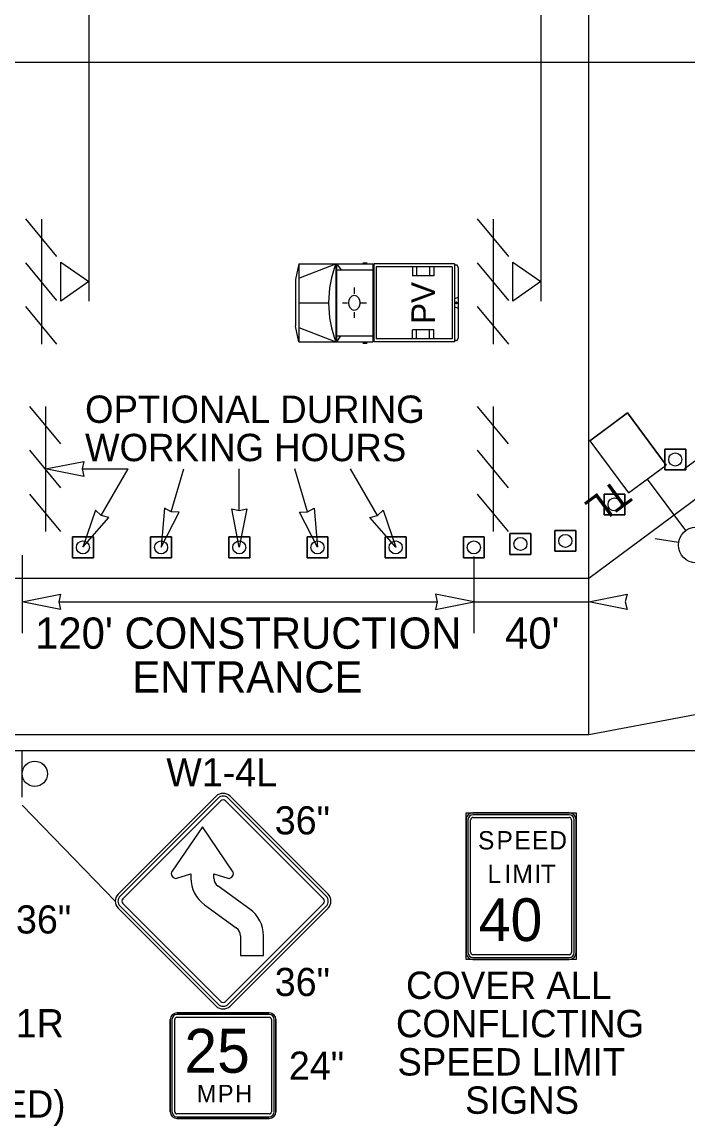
# Model space of a CAD drawing. Extents: x 99976 to 100136, y 99905 to 100011.
# Drawn here: x 100022.12 to 100023.823, y 99915.218 to 99918.043 of the extents above; entities that cross this region are included whole.
import ezdxf

# ---------------------------------------------------------------- set-up
doc = ezdxf.new("R2010")
doc.units = 0
for name, color, linetype in [('RD_ED_ShoulderPavedEdge', 7, 'Continuous'), ('RD_MK_LineEdgeWhite', 7, 'Continuous'), ('TR_SN_ConstructionSigns', 7, 'Continuous'), ('TR_WZ_BarricadeType3', 7, 'Continuous'), ('TR_WZ_PortableLightStandard', 7, 'Continuous'), ('TR_WZ_PortableSignMountBlk-Wht', 7, 'Continuous'), ('TR_WZ_ProtectiveVehicle', 7, 'Continuous'), ('TR_WZ_Sign', 7, 'Continuous'), ('TR_WZ_TrafficCone', 7, 'Continuous'), ('TR_WZ_WorkZoneDetails', 7, 'Continuous'), ('TR_WZ_WorkZoneTextCurrent', 7, 'Continuous')]:
    doc.layers.add(name, color=color, linetype=linetype)

msp = doc.modelspace()

# ---------------------------------------------------------------- linework, layer by layer
at = {"layer": 'RD_ED_ShoulderPavedEdge'}
for p, q in [((100035.6424, 99917.9393), (100020.3, 99917.9393)), ((100020.3, 99916.1793), (100035.6425, 99916.1793))]:
    msp.add_line(p, q, dxfattribs=at)
at = {"layer": 'RD_MK_LineEdgeWhite'}
for p, q in [((100024.8112, 99917.5393), (100023.5692, 99916.6193)), ((100023.5692, 99916.6193), (100020.3, 99916.6193)), ((100025.5008, 99916.5793), (100023.5692, 99916.2193)), ((100023.5692, 99916.2193), (100020.3, 99916.2193))]:
    msp.add_line(p, q, dxfattribs=at)
at = {"layer": 'TR_SN_ConstructionSigns'}
for p, q in [((100022.6162, 99916.0619), (100022.3656, 99915.8113)), ((100022.6212, 99916.0569), (100022.3706, 99915.8063)), ((100022.3776, 99915.7994), (100022.6282, 99916.05)), ((100022.6401, 99916.05), (100022.8907, 99915.7994)), ((100022.8976, 99915.8063), (100022.647, 99916.0569)), ((100022.9026, 99915.8113), (100022.652, 99916.0619)), ((100023.2732, 99916.0194), (100023.5193, 99916.0194)), ((100023.5193, 99916.0194), (100023.2732, 99916.0194)), ((100023.2556, 99915.662), (100023.2556, 99916.0019)), ((100023.2556, 99916.0019), (100023.2556, 99915.662)), ((100023.2605, 99916.0019), (100023.2605, 99915.662)), ((100023.2673, 99915.662), (100023.2673, 99916.0019)), ((100023.5193, 99916.0146), (100023.2732, 99916.0146)), ((100023.2732, 99916.0077), (100023.5193, 99916.0077)), ((100023.5251, 99916.0019), (100023.5251, 99915.662)), ((100023.532, 99915.662), (100023.532, 99916.0019)), ((100023.5369, 99916.0019), (100023.5369, 99915.662)), ((100023.5369, 99915.662), (100023.5369, 99916.0019)), ((100022.581, 99915.9833), (100022.5036, 99915.8704)), ((100022.6585, 99915.8704), (100022.581, 99915.9833)), ((100022.5156, 99915.852), (100022.5515, 99915.8634)), ((100022.5515, 99915.8634), (100022.5515, 99915.8525)), ((100022.6106, 99915.8525), (100022.6106, 99915.8634)), ((100022.6106, 99915.8634), (100022.6464, 99915.852)), ((100022.7025, 99915.7733), (100022.6211, 99915.8319)), ((100022.3656, 99915.7755), (100022.6162, 99915.5249)), ((100022.3706, 99915.7805), (100022.6212, 99915.5299)), ((100022.6282, 99915.5369), (100022.3776, 99915.7875)), ((100022.5865, 99915.784), (100022.6679, 99915.7254)), ((100022.8907, 99915.7875), (100022.6401, 99915.5369)), ((100022.647, 99915.5299), (100022.8976, 99915.7805)), ((100022.652, 99915.5249), (100022.9026, 99915.7755)), ((100022.6784, 99915.7048), (100022.6784, 99915.6542)), ((100022.7375, 99915.6542), (100022.7375, 99915.7048)), ((100022.6784, 99915.6542), (100022.7375, 99915.6542)), ((100023.5193, 99915.6562), (100023.2732, 99915.6562)), ((100023.2732, 99915.6493), (100023.5193, 99915.6493)), ((100023.5193, 99915.6444), (100023.2732, 99915.6444)), ((100023.2732, 99915.6444), (100023.5193, 99915.6444)), ((100022.4991, 99915.2544), (100022.4991, 99915.4907)), ((100022.4991, 99915.4907), (100022.4991, 99915.2544)), ((100022.4991, 99915.4907), (100022.4991, 99915.2544)), ((100022.5033, 99915.4907), (100022.5033, 99915.2544)), ((100022.5104, 99915.2544), (100022.5104, 99915.4907)), ((100022.516, 99915.5075), (100022.7522, 99915.5075)), ((100022.7522, 99915.5075), (100022.516, 99915.5075)), ((100022.7522, 99915.5075), (100022.516, 99915.5075)), ((100022.7522, 99915.5033), (100022.516, 99915.5033)), ((100022.516, 99915.4963), (100022.7522, 99915.4963)), ((100022.7579, 99915.4907), (100022.7579, 99915.2544)), ((100022.7649, 99915.2544), (100022.7649, 99915.4907)), ((100022.7691, 99915.4907), (100022.7691, 99915.2544)), ((100022.7691, 99915.2544), (100022.7691, 99915.4907)), ((100022.7691, 99915.2544), (100022.7691, 99915.4907)), ((100022.7522, 99915.2488), (100022.516, 99915.2488)), ((100022.516, 99915.2417), (100022.7522, 99915.2417)), ((100022.7522, 99915.2375), (100022.516, 99915.2375)), ((100022.516, 99915.2375), (100022.7522, 99915.2375)), ((100022.516, 99915.2375), (100022.7522, 99915.2375))]:
    msp.add_line(p, q, dxfattribs=at)
msp.add_lwpolyline([(100023.2556, 99916.0194), (100023.5369, 99916.0194), (100023.5369, 99915.6444), (100023.2556, 99915.6444)], close=True, dxfattribs=at)
for centre, radius, start, end in [((100022.6341, 99916.044), 0.0253, 45, 135), ((100022.6341, 99916.044), 0.0183, 45, 135), ((100022.6341, 99916.044), 0.00844, 45, 135), ((100023.2732, 99916.0019), 0.0176, 90, 180), ((100023.2732, 99916.0019), 0.0176, 90, 180), ((100023.5193, 99916.0019), 0.0176, 0, 90), ((100023.5193, 99916.0019), 0.0176, 0, 90), ((100023.2732, 99916.0019), 0.0127, 90, 180), ((100023.2732, 99916.0019), 0.00586, 90, 180), ((100023.5193, 99916.0019), 0.0127, 0, 90), ((100023.5193, 99916.0019), 0.00586, 360, 90), ((100022.5135, 99915.8637), 0.012, 146.3859, 280.0466), ((100022.6359, 99915.8525), 0.0844, 180, 234.206), ((100022.6359, 99915.8525), 0.0253, 180, 234.206), ((100022.6485, 99915.8637), 0.012, 259.9533, 33.6141), ((100022.3835, 99915.7934), 0.0253, 135, 225), ((100022.3835, 99915.7934), 0.0183, 135, 225), ((100022.3835, 99915.7934), 0.00844, 135, 225), ((100022.8847, 99915.7934), 0.00844, 315, 45), ((100022.8847, 99915.7934), 0.0183, 315, 45), ((100022.8847, 99915.7934), 0.0253, 315, 45), ((100022.6531, 99915.7048), 0.0844, 360, 54.2061), ((100022.6531, 99915.7048), 0.0253, 360, 54.2061), ((100023.2732, 99915.662), 0.0176, 180, 270), ((100023.2732, 99915.662), 0.0176, 180, 270), ((100023.2732, 99915.662), 0.0127, 180, 270), ((100023.2732, 99915.662), 0.00586, 180, 270), ((100023.5193, 99915.662), 0.0176, 270, 0), ((100023.5193, 99915.662), 0.0127, 270, 360), ((100023.5193, 99915.662), 0.00586, 270, 0), ((100023.5193, 99915.662), 0.0176, 270, 0), ((100022.6341, 99915.5428), 0.00844, 225, 315), ((100022.6341, 99915.5428), 0.0253, 225, 315), ((100022.6341, 99915.5428), 0.0183, 225, 315), ((100022.516, 99915.4907), 0.0169, 90, 180), ((100022.516, 99915.4907), 0.0169, 90, 180), ((100022.516, 99915.4907), 0.0169, 90, 180), ((100022.516, 99915.4907), 0.0127, 90, 180), ((100022.516, 99915.4907), 0.00562, 90, 180), ((100022.7522, 99915.4907), 0.0169, 0, 90), ((100022.7522, 99915.4907), 0.0169, 0, 90), ((100022.7522, 99915.4907), 0.0169, 0, 90), ((100022.7522, 99915.4907), 0.0127, 0, 90), ((100022.7522, 99915.4907), 0.00562, 0, 90), ((100022.516, 99915.2544), 0.0169, 180, 270), ((100022.516, 99915.2544), 0.0169, 180, 270), ((100022.516, 99915.2544), 0.0169, 180, 270), ((100022.516, 99915.2544), 0.0127, 180, 270), ((100022.516, 99915.2544), 0.00562, 180, 270), ((100022.7522, 99915.2544), 0.0169, 270, 0), ((100022.7522, 99915.2544), 0.0169, 270, 0), ((100022.7522, 99915.2544), 0.0127, 270, 0), ((100022.7522, 99915.2544), 0.00562, 270, 0), ((100022.7522, 99915.2544), 0.0169, 270, 0)]:
    msp.add_arc(centre, radius, start, end, dxfattribs=at)
at = {"layer": 'TR_WZ_BarricadeType3'}
for p, q in [((100022.2092, 99917.4429), (100022.1292, 99917.5393)), ((100022.1692, 99917.5389), (100022.1692, 99917.2189)), ((100023.3648, 99917.4429), (100023.2848, 99917.5393)), ((100023.3248, 99917.5389), (100023.3248, 99917.2189)), ((100022.2092, 99917.3307), (100022.1292, 99917.4271)), ((100023.3648, 99917.3307), (100023.2848, 99917.4271)), ((100022.2092, 99917.2184), (100022.1292, 99917.3149)), ((100023.3648, 99917.2184), (100023.2848, 99917.3149)), ((100022.2192, 99916.9637), (100022.1399, 99917.0593)), ((100022.1796, 99917.0593), (100022.1796, 99916.7393)), ((100023.3645, 99916.9637), (100023.2852, 99917.0593)), ((100023.3248, 99917.0593), (100023.3248, 99916.7393)), ((100022.2192, 99916.8515), (100022.1399, 99916.9471)), ((100023.3645, 99916.8515), (100023.2852, 99916.9471)), ((100022.2192, 99916.7393), (100022.1399, 99916.8349)), ((100023.3645, 99916.7393), (100023.2852, 99916.8349))]:
    msp.add_line(p, q, dxfattribs=at)
at = {"layer": 'TR_WZ_PortableLightStandard'}
for p, q in [((100023.5722, 99916.9712), (100023.6686, 99917.0426)), ((100023.6686, 99917.0426), (100023.7674, 99916.9093)), ((100023.7674, 99916.9093), (100023.6686, 99917.0426)), ((100023.5722, 99916.9712), (100023.671, 99916.8379)), ((100023.5722, 99916.9712), (100023.671, 99916.8379)), ((100023.671, 99916.8379), (100023.7674, 99916.9093)), ((100023.7192, 99916.8736), (100023.817, 99916.7415)), ((100023.799, 99916.7114), (100023.7389, 99916.7204))]:
    msp.add_line(p, q, dxfattribs=at)
for points in [[(100023.6686, 99917.0426), (100023.6204, 99917.0069), (100023.5722, 99916.9712)], [(100023.671, 99916.8379), (100023.7192, 99916.8736), (100023.7674, 99916.9093)]]:
    msp.add_lwpolyline(points, dxfattribs=at)
msp.add_circle((100023.8443, 99916.7047), 0.0457, dxfattribs=at)
msp.add_circle((100023.8443, 99916.7047), 0.0457, dxfattribs=at)
at = {"layer": 'TR_WZ_PortableSignMountBlk-Wht'}
for p, q in [((100022.291, 99917.4289), (100022.291, 99917.3289)), ((100023.4466, 99917.4289), (100023.4466, 99917.3289))]:
    msp.add_line(p, q, dxfattribs=at)
for points in [[(100022.291, 99917.379), (100022.2192, 99917.3289), (100022.2192, 99917.4289)], [(100023.4466, 99917.379), (100023.3748, 99917.3289), (100023.3748, 99917.4289)]]:
    msp.add_lwpolyline(points, close=True, dxfattribs=at)
at = {"layer": 'TR_WZ_ProtectiveVehicle'}
for p, q in [((100022.8282, 99917.4244), (100022.8189, 99917.3841)), ((100022.8282, 99917.4244), (100022.8282, 99917.2244)), ((100022.8282, 99917.4244), (100023.0171, 99917.4244)), ((100022.8282, 99917.3878), (100022.9226, 99917.4244)), ((100022.9226, 99917.4244), (100022.9226, 99917.2244)), ((100022.9244, 99917.4244), (100022.9244, 99917.2244)), ((100022.9244, 99917.4244), (100022.9364, 99917.4089)), ((100022.9244, 99917.4089), (100023.0171, 99917.4089)), ((100022.9913, 99917.4272), (100023.0027, 99917.4272)), ((100023.0171, 99917.4244), (100023.0171, 99917.2244)), ((100023.2256, 99917.4244), (100023.0198, 99917.4244)), ((100023.0198, 99917.4244), (100023.0198, 99917.2244)), ((100023.2197, 99917.4164), (100023.0257, 99917.4164)), ((100023.0257, 99917.4164), (100023.0257, 99917.2324)), ((100023.1184, 99917.4164), (100023.1184, 99917.3934)), ((100023.1284, 99917.4164), (100023.1284, 99917.3934)), ((100023.1624, 99917.4164), (100023.1624, 99917.3934)), ((100023.1734, 99917.4164), (100023.1734, 99917.3934)), ((100023.2197, 99917.4164), (100023.2197, 99917.2324)), ((100023.2256, 99917.4244), (100023.2256, 99917.2244)), ((100023.2307, 99917.4211), (100023.2263, 99917.4211)), ((100023.2263, 99917.4211), (100023.2263, 99917.2277)), ((100023.2352, 99917.415), (100023.2352, 99917.2338)), ((100022.8189, 99917.3841), (100022.8189, 99917.2648)), ((100023.1734, 99917.3934), (100023.1184, 99917.3934)), ((100022.9697, 99917.3641), (100022.9697, 99917.3479)), ((100022.8282, 99917.3244), (100022.9041, 99917.3244)), ((100022.9395, 99917.3246), (100022.9521, 99917.3245)), ((100022.9838, 99917.3241), (100022.9838, 99917.3241)), ((100023.0005, 99917.3237), (100022.9857, 99917.324)), ((100023.2352, 99917.3385), (100023.2263, 99917.3348)), ((100023.2328, 99917.3244), (100023.2287, 99917.3244)), ((100023.2307, 99917.3272), (100023.2307, 99917.3216)), ((100022.9704, 99917.286), (100022.9701, 99917.301)), ((100023.2352, 99917.3103), (100023.2263, 99917.3141)), ((100022.8282, 99917.2244), (100022.8189, 99917.2648)), ((100022.8282, 99917.261), (100022.9226, 99917.2244)), ((100022.9244, 99917.2399), (100023.0171, 99917.2399)), ((100022.9343, 99917.2399), (100022.9244, 99917.2244)), ((100023.2197, 99917.2324), (100023.0257, 99917.2324)), ((100023.1184, 99917.2324), (100023.1184, 99917.2554)), ((100023.1734, 99917.2554), (100023.1184, 99917.2554)), ((100023.1284, 99917.2324), (100023.1284, 99917.2554)), ((100023.1624, 99917.2324), (100023.1624, 99917.2554)), ((100023.1734, 99917.2324), (100023.1734, 99917.2554)), ((100022.8282, 99917.2244), (100023.0171, 99917.2244)), ((100022.9913, 99917.2216), (100023.0027, 99917.2216)), ((100023.2256, 99917.2244), (100023.0198, 99917.2244)), ((100023.2307, 99917.2277), (100023.2263, 99917.2277))]:
    msp.add_line(p, q, dxfattribs=at)
for centre, major_axis, start_param, end_param in [((100023.0576, 99917.3244), (0, -0.2099), 4.215667, 5.208926), ((100023.2307, 99917.415), (0, 0.0061), 4.712389, 6.283185), ((100023.2307, 99917.2338), (0, -0.0061), 0, 1.570796)]:
    msp.add_ellipse(centre, major_axis=major_axis, ratio=0.73155, start_param=start_param, end_param=end_param, dxfattribs=at)
for centre, major_axis in [((100022.9697, 99917.3244), (0, 0.0193)), ((100023.2307, 99917.3244), (0, 0.00282))]:
    msp.add_ellipse(centre, major_axis=major_axis, ratio=0.73155, dxfattribs=at)
at = {"layer": 'TR_WZ_Sign'}
msp.add_line((100022.1199, 99916.0593), (100022.1199, 99916.1793), dxfattribs=at)
msp.add_circle((100022.1524, 99916.1194), 0.0324, dxfattribs=at)
msp.add_circle((100022.1524, 99916.1194), 0.0324, dxfattribs=at)
at = {"layer": 'TR_WZ_TrafficCone'}
for points in [[(100023.8174, 99916.8969), (100023.7641, 99916.8969), (100023.7641, 99916.9503), (100023.8174, 99916.9503), (100023.8174, 99916.8969)], [(100023.8174, 99916.9503), (100023.7641, 99916.9503), (100023.7641, 99916.8969), (100023.8174, 99916.8969), (100023.8174, 99916.9503)], [(100023.662, 99916.7818), (100023.6087, 99916.7818), (100023.6087, 99916.8352), (100023.662, 99916.8352), (100023.662, 99916.7818)], [(100023.662, 99916.8352), (100023.6087, 99916.8352), (100023.6087, 99916.7818), (100023.662, 99916.7818), (100023.662, 99916.8352)], [(100022.3022, 99916.7254), (100022.2488, 99916.7254), (100022.2488, 99916.672), (100022.3022, 99916.672), (100022.3022, 99916.7254)], [(100022.3022, 99916.672), (100022.2488, 99916.672), (100022.2488, 99916.7254), (100022.3022, 99916.7254), (100022.3022, 99916.672)], [(100022.5022, 99916.7254), (100022.4488, 99916.7254), (100022.4488, 99916.672), (100022.5022, 99916.672), (100022.5022, 99916.7254)], [(100022.5022, 99916.672), (100022.4488, 99916.672), (100022.4488, 99916.7254), (100022.5022, 99916.7254), (100022.5022, 99916.672)], [(100022.7022, 99916.7254), (100022.6488, 99916.7254), (100022.6488, 99916.672), (100022.7022, 99916.672), (100022.7022, 99916.7254)], [(100022.7022, 99916.672), (100022.6488, 99916.672), (100022.6488, 99916.7254), (100022.7022, 99916.7254), (100022.7022, 99916.672)], [(100022.9022, 99916.7254), (100022.8488, 99916.7254), (100022.8488, 99916.672), (100022.9022, 99916.672), (100022.9022, 99916.7254)], [(100022.9022, 99916.672), (100022.8488, 99916.672), (100022.8488, 99916.7254), (100022.9022, 99916.7254), (100022.9022, 99916.672)], [(100023.1022, 99916.7254), (100023.0488, 99916.7254), (100023.0488, 99916.672), (100023.1022, 99916.672), (100023.1022, 99916.7254)], [(100023.1022, 99916.672), (100023.0488, 99916.672), (100023.0488, 99916.7254), (100023.1022, 99916.7254), (100023.1022, 99916.672)], [(100023.3022, 99916.672), (100023.2488, 99916.672), (100023.2488, 99916.7254), (100023.3022, 99916.7254), (100023.3022, 99916.672)], [(100023.3022, 99916.7254), (100023.2488, 99916.7254), (100023.2488, 99916.672), (100023.3022, 99916.672), (100023.3022, 99916.7254)], [(100023.4212, 99916.6807), (100023.3679, 99916.6807), (100023.3679, 99916.734), (100023.4212, 99916.734), (100023.4212, 99916.6807)], [(100023.4212, 99916.734), (100023.3679, 99916.734), (100023.3679, 99916.6807), (100023.4212, 99916.6807), (100023.4212, 99916.734)], [(100023.4828, 99916.7419), (100023.5362, 99916.7419), (100023.5362, 99916.6886), (100023.4828, 99916.6886), (100023.4828, 99916.7419)], [(100023.4828, 99916.6886), (100023.5362, 99916.6886), (100023.5362, 99916.7419), (100023.4828, 99916.7419), (100023.4828, 99916.6886)]]:
    msp.add_lwpolyline(points, dxfattribs=at)
for centre in [(100023.7907, 99916.9236), (100023.6354, 99916.8085), (100023.3946, 99916.7074), (100023.5095, 99916.7153), (100022.2755, 99916.6987), (100022.4755, 99916.6987), (100022.6755, 99916.6987), (100022.8755, 99916.6987), (100023.0755, 99916.6987), (100023.2755, 99916.6987)]:
    msp.add_circle(centre, 0.0167, dxfattribs=at)
at = {"layer": 'TR_WZ_WorkZoneDetails'}
for p, q in [((100023.5692, 99916.2193), (100023.5692, 99918.2793)), ((100022.291, 99918.1993), (100022.291, 99917.4289)), ((100023.4466, 99918.1993), (100023.4466, 99917.4289)), ((100023.8141, 99916.9003), (100024.0141, 99917.0484)), ((100022.2733, 99916.8993), (100022.3911, 99916.8993)), ((100022.3225, 99916.7805), (100022.3911, 99916.8993)), ((100022.5016, 99916.7894), (100022.5333, 99916.8993)), ((100022.6756, 99916.7931), (100022.6756, 99916.8993)), ((100022.8496, 99916.7894), (100022.8178, 99916.8993)), ((100023.0287, 99916.7805), (100022.9601, 99916.8993)), ((100022.1199, 99916.6788), (100022.1199, 99916.4793)), ((100023.2756, 99916.6754), (100023.2756, 99916.4793)), ((100022.2137, 99916.5593), (100023.1819, 99916.5593)), ((100023.2756, 99916.5593), (100023.5692, 99916.5593)), ((100022.1199, 99916.0393), (100022.3582, 99915.7934))]:
    msp.add_line(p, q, dxfattribs=at)
for points in [[(100022.1796, 99916.8993), (100022.2779, 99916.9185), (100022.2733, 99916.8993), (100022.2778, 99916.88)], [(100022.2756, 99916.6993), (100022.3414, 99916.7748), (100022.3224, 99916.7805), (100022.308, 99916.7941)], [(100022.4756, 99916.6993), (100022.5213, 99916.7884), (100022.5015, 99916.7894), (100022.4843, 99916.7991)], [(100022.6756, 99916.6993), (100022.6564, 99916.7976), (100022.6756, 99916.793), (100022.6949, 99916.7976)], [(100022.8756, 99916.6993), (100022.8299, 99916.7884), (100022.8496, 99916.7894), (100022.8669, 99916.7991)], [(100023.0756, 99916.6993), (100023.0098, 99916.7748), (100023.0288, 99916.7805), (100023.0432, 99916.7941)], [(100022.1199, 99916.5593), (100022.2182, 99916.5786), (100022.2137, 99916.5593), (100022.2182, 99916.54)], [(100023.2756, 99916.5593), (100023.1773, 99916.5786), (100023.1819, 99916.5593), (100023.1773, 99916.54)], [(100023.5692, 99916.5593), (100023.6675, 99916.5786), (100023.6629, 99916.5593), (100023.6675, 99916.54)]]:
    msp.add_lwpolyline(points, close=True, dxfattribs=at)

# ---------------------------------------------------------------- texts
at = {"layer": 'TR_SN_ConstructionSigns'}
for s, height, p in [('W1-4L', 0.072, (100022.4888, 99916.0873)), ('S', 0.0469, (100023.2861, 99915.9257)), ('P', 0.0469, (100023.3334, 99915.9257)), ('E', 0.0469, (100023.3794, 99915.9257)), ('E', 0.0469, (100023.4239, 99915.9257)), ('D', 0.0469, (100023.4684, 99915.9257)), ('L', 0.0469, (100023.3104, 99915.8398)), ('I', 0.0469, (100023.3536, 99915.8398)), ('M', 0.0469, (100023.3742, 99915.8398)), ('I', 0.0469, (100023.4304, 99915.8398)), ('T', 0.0469, (100023.4469, 99915.8398)), ('40', 0.10937, (100023.288, 99915.6913)), ('COVER ALL', 0.07, (100023.1019, 99915.5432)), ('CONFLICTING', 0.07, (100023.0762, 99915.4452)), ('25', 0.1125, (100022.5351, 99915.3542)), ('SPEED LIMIT', 0.07, (100023.0801, 99915.3472)), ('M', 0.045, (100022.5668, 99915.2783)), ('P', 0.045, (100022.6208, 99915.2783)), ('H', 0.045, (100022.6649, 99915.2783)), ('SIGNS', 0.07, (100023.2531, 99915.2492))]:
    msp.add_text(s, height=height, dxfattribs=at).set_placement(p)
for s, p in [('36"', (100022.7662, 99915.9642)), ('36"', (100022.1043, 99915.7106)), ('36"', (100022.7662, 99915.5506)), ('W12-401R', (100021.7664, 99915.4451)), ('24"', (100022.8024, 99915.3365))]:
    msp.add_text(s, height=0.072, rotation=360, dxfattribs=at).set_placement(p)
at = {"layer": 'TR_WZ_PortableLightStandard'}
msp.add_text('TL', height=0.07, rotation=216.5289, dxfattribs=at).set_placement((100023.6425, 99916.8765))
at = {"layer": 'TR_WZ_ProtectiveVehicle'}
msp.add_text('PV', height=0.06, rotation=90, dxfattribs=at).set_placement((100023.1759, 99917.2707))
at = {"layer": 'TR_WZ_WorkZoneDetails'}
msp.add_text('(BARRIER-MOUNTED)', height=0.07, dxfattribs=at).set_placement((100021.2481, 99915.2393))
at = {"layer": 'TR_WZ_WorkZoneTextCurrent'}
for s, height, p in [('OPTIONAL DURING', 0.07, (100022.281, 99917.0173)), ('WORKING HOURS', 0.07, (100022.281, 99916.9193)), ("120' CONSTRUCTION", 0.08, (100022.1533, 99916.4393)), ("40'", 0.08, (100023.3552, 99916.4393)), ('ENTRANCE', 0.08, (100022.402, 99916.3273))]:
    msp.add_text(s, height=height, dxfattribs=at).set_placement(p)

doc.saveas('drawing.dxf')
